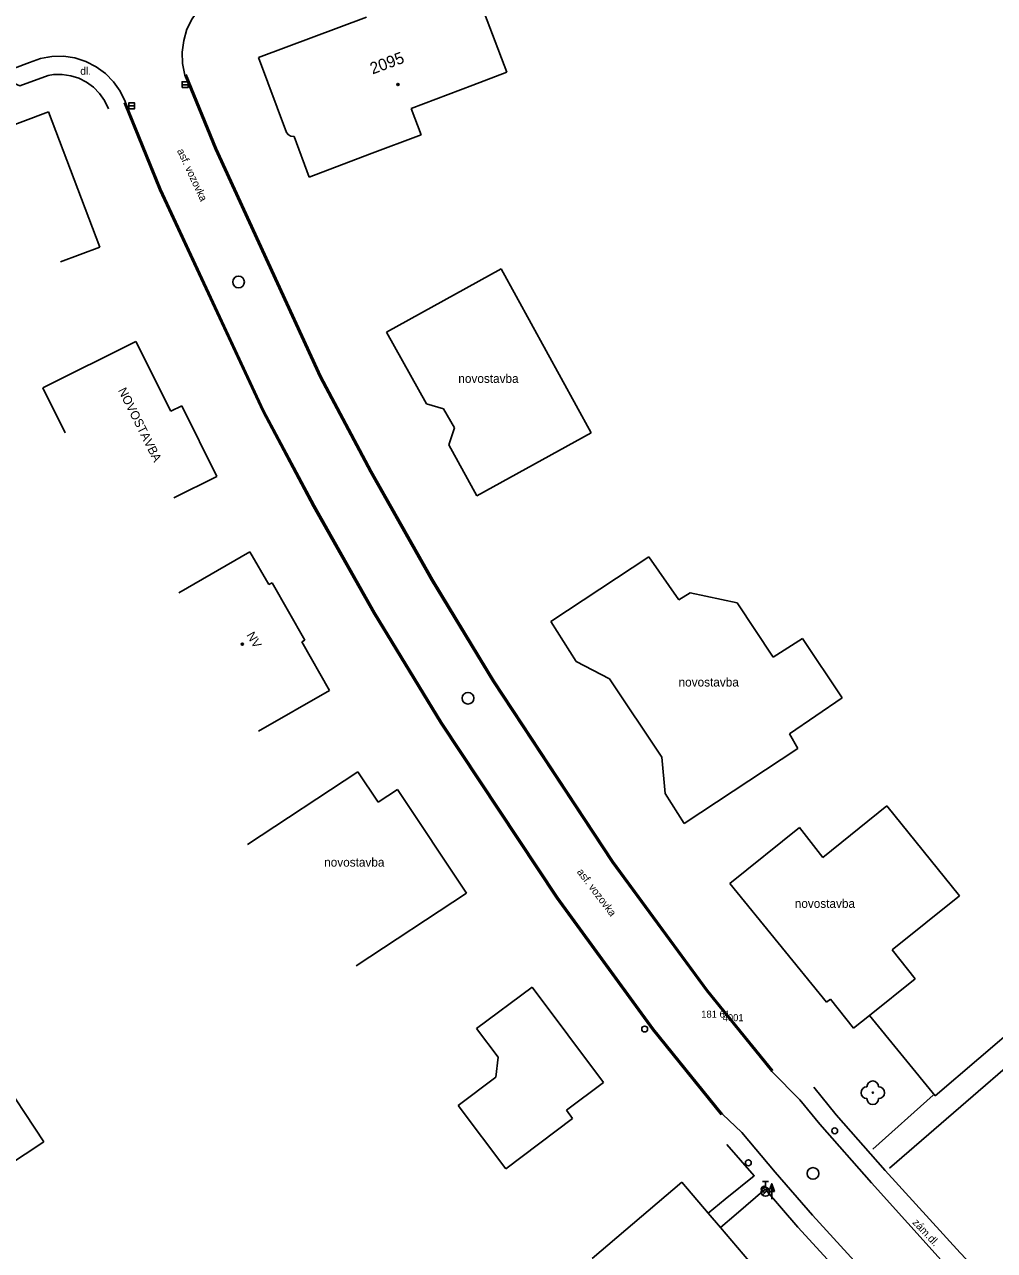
# Model space of a CAD drawing. Extents: x -539515 to -538098, y -1182060 to -1180157.
# Drawn here: x -538638.2 to -538555.7, y -1180607 to -1180502.6 of the extents above; entities that cross this region are included whole.
import ezdxf

# ---------------------------------------------------------------- set-up
doc = ezdxf.new("R2010")
doc.units = 0
for name, color, linetype in [('Vrstva 10', 7, 'Continuous'), ('Vrstva 11', 7, 'Continuous'), ('Vrstva 22', 7, 'Continuous'), ('Vrstva 23', 7, 'Continuous'), ('Vrstva 25', 7, 'Continuous'), ('Vrstva 27', 7, 'Continuous'), ('Vrstva 28', 7, 'Continuous'), ('Vrstva 31', 7, 'Continuous'), ('Vrstva 39', 7, 'Continuous'), ('Vrstva 40', 7, 'Continuous'), ('Vrstva 41', 7, 'Continuous'), ('Vrstva 47', 7, 'Continuous'), ('Vrstva 5', 7, 'Continuous'), ('Vrstva 7', 7, 'Continuous')]:
    doc.layers.add(name, color=color, linetype=linetype)

msp = doc.modelspace()

# ---------------------------------------------------------------- linework, layer by layer
at = {"layer": 'Vrstva 10'}
for p, q in [((-538644.5, -1180508.38), (-538637.81, -1180505.85)), ((-538622.03, -1180513.22), (-538624.6, -1180506.92)), ((-538629.65, -1180509.25), (-538626.65, -1180516.64)), ((-538613.1, -1180532.62), (-538622.03, -1180513.22)), ((-538626.65, -1180516.64), (-538617.87, -1180535.5)), ((-538608.83, -1180540.68), (-538613.1, -1180532.62)), ((-538617.87, -1180535.5), (-538613.58, -1180543.57)), ((-538603.61, -1180549.93), (-538608.83, -1180540.68)), ((-538613.58, -1180543.57), (-538608.43, -1180552.67)), ((-538598.38, -1180558.55), (-538603.61, -1180549.93)), ((-538608.43, -1180552.67), (-538602.74, -1180562.03)), ((-538574.65, -1180591.74), (-538572.26, -1180594.13)), ((-538578.86, -1180595.35), (-538577.2, -1180596.93))]:
    msp.add_line(p, q, dxfattribs=at)
for points in [[(-538624.6, -1180506.92), (-538624.792, -1180505.948), (-538624.826, -1180504.959), (-538624.7, -1180503.976), (-538624.417, -1180503.027), (-538623.986, -1180502.135), (-538623.417, -1180501.325), (-538622.725, -1180500.616), (-538621.929, -1180500.028), (-538621.048, -1180499.576), (-538620.83, -1180499.49)], [(-538637.81, -1180505.85), (-538636.884, -1180505.519), (-538636.257, -1180505.405), (-538635.917, -1180505.343), (-538634.934, -1180505.325), (-538633.962, -1180505.467), (-538633.025, -1180505.765), (-538632.148, -1180506.21), (-538631.356, -1180506.792), (-538630.668, -1180507.494), (-538630.103, -1180508.298), (-538629.675, -1180509.184), (-538629.65, -1180509.25)], [(-538598.38, -1180558.55), (-538588.25, -1180573.93), (-538580.22, -1180584.88), (-538574.65, -1180591.74)], [(-538578.86, -1180595.35), (-538584.72, -1180588.11), (-538592.87, -1180576.92), (-538602.74, -1180562.03)], [(-538572.26, -1180594.13), (-538570.58, -1180596.21), (-538566.18, -1180601.21), (-538559.98, -1180608.07)], [(-538577.2, -1180596.93), (-538574.36, -1180600.31), (-538571.2, -1180603.97), (-538564.35, -1180611.45)]]:
    msp.add_lwpolyline(points, dxfattribs=at)
at = {"layer": 'Vrstva 11'}
for points in [[(-538636.24, -1180506.97), (-538635.763, -1180506.883), (-538635.032, -1180506.87), (-538634.31, -1180506.975), (-538633.612, -1180507.197), (-538632.959, -1180507.528), (-538632.37, -1180507.961), (-538631.858, -1180508.484), (-538631.438, -1180509.082), (-538631.093, -1180509.797)], [(-538624.489, -1180506.875), (-538621.92, -1180513.172), (-538612.994, -1180532.564)], [(-538640.58, -1180508.2), (-538639.09, -1180507.64), (-538638.64, -1180507.83), (-538636.24, -1180506.97)], [(-538617.976, -1180535.556), (-538626.76, -1180516.688), (-538629.761, -1180509.295)], [(-538574.56, -1180591.661), (-538580.125, -1180584.807), (-538588.151, -1180573.861), (-538598.279, -1180558.486), (-538603.506, -1180549.869), (-538608.725, -1180540.622), (-538612.994, -1180532.564)], [(-538578.95, -1180595.429), (-538584.815, -1180588.183), (-538592.969, -1180576.989), (-538602.841, -1180562.094), (-538608.534, -1180552.731), (-538613.685, -1180543.628), (-538617.976, -1180535.556)], [(-538571.08, -1180593.07), (-538569.19, -1180595.42), (-538565.01, -1180600.16), (-538558.63, -1180607.17), (-538555, -1180611), (-538553.87, -1180612.05), (-538553.11, -1180612.69), (-538552.31, -1180613.27), (-538551.38, -1180613.63), (-538550.48, -1180613.86)], [(-538580.061, -1180603.778), (-538578.62, -1180602.61), (-538576.14, -1180600.6), (-538578.47, -1180597.94)], [(-538557.59, -1180623.79), (-538558.21, -1180621.92), (-538558.81, -1180620.53), (-538559.51, -1180619.26), (-538560.37, -1180617.91), (-538565.51, -1180612.53), (-538572.45, -1180604.99), (-538575.22, -1180601.75), (-538577.69, -1180603.87), (-538579.014, -1180605.006)]]:
    msp.add_lwpolyline(points, dxfattribs=at)
at = {"layer": 'Vrstva 22'}
msp.add_circle((-538566.06, -1180593.54), 0.05, dxfattribs=at)
for centre, start, end in [((-538566.56, -1180593.54), 90, 270), ((-538566.06, -1180593.04), 0, 180), ((-538565.56, -1180593.54), 270, 90), ((-538566.06, -1180594.04), 180, 0)]:
    msp.add_arc(centre, 0.5, start, end, dxfattribs=at)
at = {"layer": 'Vrstva 25'}
for p, q in [((-538574.912, -1180601.958), (-538574.66, -1180601.284)), ((-538574.66, -1180601.958), (-538574.912, -1180601.958)), ((-538574.66, -1180602.61), (-538574.66, -1180601.96))]:
    msp.add_line(p, q, dxfattribs=at)
for points in [[(-538574.41, -1180601.96), (-538574.66, -1180601.96), (-538574.66, -1180601.284), (-538574.66, -1180601.284)], [(-538574.467, -1180601.92), (-538574.62, -1180601.92), (-538574.62, -1180601.507)], [(-538574.525, -1180601.88), (-538574.58, -1180601.88), (-538574.58, -1180601.731)]]:
    msp.add_lwpolyline(points, close=True, dxfattribs=at)
at = {"layer": 'Vrstva 27'}
for p, q in [((-538624.83, -1180507.74), (-538624.33, -1180507.74)), ((-538629.38, -1180509.54), (-538628.88, -1180509.54))]:
    msp.add_line(p, q, dxfattribs=at)
for points in [[(-538624.83, -1180507.99), (-538624.33, -1180507.99), (-538624.33, -1180507.49), (-538624.83, -1180507.49)], [(-538629.38, -1180509.79), (-538628.88, -1180509.79), (-538628.88, -1180509.29), (-538629.38, -1180509.29)]]:
    msp.add_lwpolyline(points, close=True, dxfattribs=at)
for centre in [(-538620.03, -1180524.53), (-538600.506, -1180559.962), (-538571.15, -1180600.41)]:
    msp.add_circle(centre, 0.5, dxfattribs=at)
at = {"layer": 'Vrstva 28'}
for p, q in [((-538575.448, -1180602.252), (-538574.918, -1180601.722)), ((-538575.44, -1180601.105), (-538574.94, -1180601.105)), ((-538575.19, -1180601.605), (-538575.19, -1180601.105))]:
    msp.add_line(p, q, dxfattribs=at)
for centre, radius in [((-538585.47, -1180588.12), 0.25), ((-538576.65, -1180599.5), 0.25), ((-538575.19, -1180601.98), 0.375), ((-538575.3, -1180601.75), 0.25)]:
    msp.add_circle(centre, radius, dxfattribs=at)
at = {"layer": 'Vrstva 31'}
msp.add_circle((-538569.3, -1180596.78), 0.25, dxfattribs=at)
at = {"layer": 'Vrstva 39'}
for centre, radius in [((-538606.464, -1180507.722), 0.09), ((-538606.464, -1180507.722), 0.0398), ((-538619.705, -1180555.359), 0.09), ((-538619.705, -1180555.359), 0.0398)]:
    msp.add_circle(centre, radius, dxfattribs=at)
at = {"layer": 'Vrstva 5'}
for p, q in [((-538599.69, -1180500.12), (-538597.19, -1180506.67)), ((-538609.13, -1180501.98), (-538618.34, -1180505.42)), ((-538618.34, -1180505.42), (-538615.95, -1180511.82)), ((-538597.19, -1180506.67), (-538600.086, -1180507.775)), ((-538605.35, -1180509.76), (-538600.086, -1180507.775)), ((-538604.5, -1180512.02), (-538605.35, -1180509.76)), ((-538636.2, -1180510.06), (-538640.36, -1180511.62)), ((-538631.835, -1180521.568), (-538636.2, -1180510.06)), ((-538608.877, -1180513.665), (-538604.5, -1180512.02)), ((-538614.01, -1180515.6), (-538615.31, -1180512.15)), ((-538614.01, -1180515.6), (-538608.877, -1180513.665)), ((-538631.835, -1180521.568), (-538635.175, -1180522.828)), ((-538607.45, -1180528.81), (-538597.68, -1180523.4)), ((-538597.68, -1180523.4), (-538590.02, -1180537.38)), ((-538604.05, -1180534.91), (-538607.45, -1180528.81)), ((-538628.77, -1180529.6), (-538636.69, -1180533.55)), ((-538625.8, -1180535.53), (-538628.77, -1180529.6)), ((-538634.78, -1180537.38), (-538636.69, -1180533.55)), ((-538602.59, -1180535.33), (-538604.05, -1180534.91)), ((-538624.86, -1180535.08), (-538625.8, -1180535.53)), ((-538621.89, -1180541.1), (-538624.86, -1180535.08)), ((-538601.64, -1180536.94), (-538602.59, -1180535.33)), ((-538602.13, -1180538.39), (-538601.64, -1180536.94)), ((-538590.02, -1180537.38), (-538599.74, -1180542.73)), ((-538599.74, -1180542.73), (-538602.13, -1180538.39)), ((-538625.527, -1180542.894), (-538621.89, -1180541.1)), ((-538625.12, -1180550.99), (-538619.06, -1180547.51)), ((-538619.06, -1180547.51), (-538617.44, -1180550.28)), ((-538585.11, -1180547.93), (-538593.47, -1180553.43)), ((-538582.56, -1180551.58), (-538585.11, -1180547.93)), ((-538617.44, -1180550.28), (-538617.18, -1180550.15)), ((-538617.18, -1180550.15), (-538614.38, -1180555.02)), ((-538581.61, -1180551), (-538582.56, -1180551.58)), ((-538577.61, -1180551.85), (-538581.61, -1180551)), ((-538574.54, -1180556.48), (-538577.61, -1180551.85)), ((-538593.47, -1180553.43), (-538591.31, -1180556.84)), ((-538572.05, -1180554.87), (-538574.54, -1180556.48)), ((-538568.66, -1180559.93), (-538572.05, -1180554.87)), ((-538614.647, -1180555.173), (-538614.38, -1180555.02)), ((-538614.647, -1180555.173), (-538612.28, -1180559.29)), ((-538591.31, -1180556.84), (-538588.46, -1180558.31)), ((-538588.46, -1180558.31), (-538584, -1180564.99)), ((-538618.34, -1180562.77), (-538612.28, -1180559.29)), ((-538573.15, -1180562.99), (-538568.66, -1180559.93)), ((-538572.43, -1180564.23), (-538573.15, -1180562.99)), ((-538582.11, -1180570.61), (-538572.43, -1180564.23)), ((-538584, -1180564.99), (-538583.72, -1180568.08)), ((-538619.28, -1180572.42), (-538609.89, -1180566.23)), ((-538609.89, -1180566.23), (-538608.15, -1180568.82)), ((-538608.15, -1180568.82), (-538606.5, -1180567.73)), ((-538606.5, -1180567.73), (-538600.64, -1180576.54)), ((-538583.72, -1180568.08), (-538582.11, -1180570.61)), ((-538570.3, -1180573.53), (-538564.86, -1180569.12)), ((-538564.86, -1180569.12), (-538558.68, -1180576.79)), ((-538572.31, -1180570.95), (-538578.22, -1180575.74)), ((-538572.31, -1180570.95), (-538570.3, -1180573.53)), ((-538569.99, -1180585.84), (-538578.22, -1180575.74)), ((-538610.03, -1180582.73), (-538600.64, -1180576.54)), ((-538558.68, -1180576.79), (-538564.415, -1180581.389)), ((-538564.415, -1180581.389), (-538562.45, -1180583.84)), ((-538599.776, -1180588.083), (-538595.05, -1180584.55)), ((-538588.98, -1180592.67), (-538595.05, -1180584.55)), ((-538569.67, -1180585.58), (-538569.99, -1180585.84)), ((-538567.7, -1180588.05), (-538569.67, -1180585.58)), ((-538597.95, -1180590.526), (-538599.776, -1180588.083)), ((-538636.604, -1180597.725), (-538641.92, -1180589.66)), ((-538598.149, -1180592.211), (-538597.95, -1180590.526)), ((-538598.149, -1180592.211), (-538601.346, -1180594.615)), ((-538592.13, -1180595.02), (-538588.98, -1180592.67)), ((-538601.346, -1180594.615), (-538597.29, -1180600.01)), ((-538591.61, -1180595.74), (-538592.13, -1180595.02)), ((-538597.29, -1180600.01), (-538591.61, -1180595.74)), ((-538589.926, -1180607.649), (-538582.3, -1180601.15))]:
    msp.add_line(p, q, dxfattribs=at)
for points in [[(-538615.95, -1180511.82), (-538615.786, -1180511.997), (-538615.573, -1180512.111), (-538615.334, -1180512.15), (-538615.31, -1180512.15)], [(-538562.45, -1180583.84), (-538566.352, -1180586.969), (-538567.7, -1180588.05)], [(-538644.79, -1180603.12), (-538644.571, -1180602.976), (-538636.604, -1180597.725)], [(-538575.15, -1180609.54), (-538579.014, -1180605.006), (-538580.061, -1180603.778), (-538582.3, -1180601.15)]]:
    msp.add_lwpolyline(points, dxfattribs=at)
at = {"layer": 'Vrstva 7'}
for p, q in [((-538543.66, -1180579.17), (-538560.74, -1180593.79)), ((-538560.74, -1180593.79), (-538566.352, -1180586.969))]:
    msp.add_line(p, q, dxfattribs=at)
for points in [[(-538519.04, -1180560.6), (-538535.1, -1180574.2), (-538547.25, -1180584.93), (-538564.65, -1180599.97)], [(-538566.06, -1180598.34), (-538560.91, -1180593.74)]]:
    msp.add_lwpolyline(points, dxfattribs=at)

# ---------------------------------------------------------------- texts
at = {"layer": 'Vrstva 22'}
msp.add_text('181 61', height=0.6, dxfattribs=at).set_placement((-538580.66, -1180587.15))
at = {"layer": 'Vrstva 23'}
msp.add_text(' 4001', height=0.6, dxfattribs=at).set_placement((-538579.06, -1180587.45))
at = {"layer": 'Vrstva 40'}
msp.add_text('dl.', height=0.65, dxfattribs=at).set_placement((-538633.497, -1180506.894))
for s, rotation, p in [('asf. vozovka', 294.96365, (-538625.283, -1180513.358)), ('asf. vozovka', 307.2608, (-538591.271, -1180574.758)), ('zám.dl.', 313.26125, (-538562.728, -1180604.631))]:
    msp.add_text(s, height=0.65, rotation=rotation, dxfattribs=at).set_placement(p)
at = {"layer": 'Vrstva 41'}
for p in [(-538601.327, -1180533.121), (-538582.586, -1180558.965), (-538612.743, -1180574.294), (-538572.7, -1180577.804)]:
    msp.add_text('novostavba', height=0.75, dxfattribs=at).set_placement(p)
for s, rotation, p in [('NOVOSTAVBA', 296.60369, (-538630.304, -1180533.751)), ('NV', 299.89669, (-538619.375, -1180554.574))]:
    msp.add_text(s, height=0.75, rotation=rotation, dxfattribs=at).set_placement(p)
at = {"layer": 'Vrstva 47'}
msp.add_text('2095', height=1, rotation=20.34963, dxfattribs=at).set_placement((-538608.628, -1180506.874))

doc.saveas('drawing.dxf')
